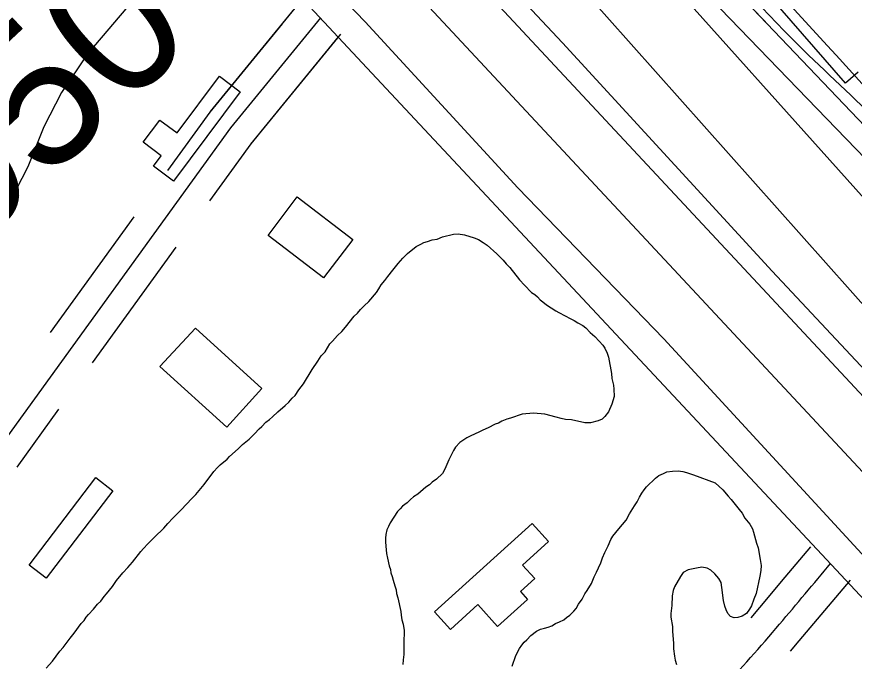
# Model space of a CAD drawing. Extents: x 3887375 to 3925618, y 296674 to 322633.
# Drawn here: x 3896986.8 to 3897472.2, y 307212.4 to 307585.7 of the extents above; entities that cross this region are included whole.
import ezdxf

# ---------------------------------------------------------------- set-up
doc = ezdxf.new("R2010")
doc.units = 0
for name, color, linetype in [('V-BLDG-OTLN', 7, 'Continuous'), ('V-LEVE-TOET', 7, 'Continuous'), ('V-RIVR-EDGE', 7, 'Continuous'), ('V-RIVR-RANG-IDEN', 7, 'Continuous'), ('V-ROAD-CNTR', 7, 'Continuous'), ('V-RRAP-FSHR', 7, 'Continuous'), ('V-RRAP-RVMT', 7, 'Continuous'), ('V-SITE-VEGE', 7, 'Continuous'), ('V-SURV-LINE', 7, 'Continuous'), ('V-TOPO-DPTH', 7, 'Continuous'), ('V-TOPO-MINR', 7, 'Continuous'), ('V-TOPO-WATR', 7, 'Continuous')]:
    doc.layers.add(name, color=color, linetype=linetype)

msp = doc.modelspace()

# ---------------------------------------------------------------- linework, layer by layer
at = {"layer": 'V-BLDG-OTLN'}
for points in [[(3897116.31, 307542.16), (3897077.61, 307490.57), (3897066.03, 307499.26), (3897070.5, 307505.21), (3897060.15, 307512.98), (3897069.82, 307525.88), (3897079.76, 307518.42), (3897104.4, 307551.26)], [(3897149.25, 307481.38), (3897181.57, 307456.72), (3897164.63, 307434.53), (3897132.58, 307458.99)], [(3897090.34, 307405.31), (3897128.94, 307370.37), (3897108.61, 307347.91), (3897069.79, 307383.05)], [(3897032.57, 307318.75), (3897042.5, 307311.19), (3897003.92, 307260.5), (3896993.99, 307268.06)], [(3897285.48, 307292.12), (3897294.93, 307281.68), (3897279.96, 307268.12), (3897287.07, 307260.27), (3897278.72, 307252.7), (3897282.78, 307248.22), (3897265.49, 307232.56), (3897254.03, 307245.21), (3897238.17, 307230.85), (3897229, 307240.98)]]:
    msp.add_lwpolyline(points, close=True, dxfattribs=at)
at = {"layer": 'V-LEVE-TOET'}
for points in [[(3897628.06, 307220.48), (3897521.51, 307335.13), (3897424.58, 307438.31), (3897303.19, 307570.56), (3897169.65, 307712.92), (3897111.57, 307774.39), (3897068.91, 307820.25), (3896991.6, 307903.28), (3896953.77, 307940.82), (3896894.73, 307997.31), (3896828.08, 308063.5), (3896761.22, 308129.88), (3896689.75, 308201.41), (3896624.29, 308266.41), (3896558.04, 308331.41), (3896467.95, 308421.71), (3896374.06, 308516.16), (3896282.17, 308609.23), (3896193.87, 308699.73), (3896084.36, 308810.99), (3895985.85, 308912.76), (3895925.79, 308973.83)], [(3895834.75, 308967.37), (3895918.73, 308876.16), (3896003.65, 308793.34), (3896100.25, 308693.23), (3896231.16, 308562.44), (3896328.76, 308462.14), (3896447.46, 308337.25), (3896533.25, 308244.46), (3896644.66, 308136.87), (3896757.27, 308029.29), (3896850.62, 307936.95), (3896967.08, 307820.62), (3897089.24, 307686.17), (3897188.66, 307582.7), (3897277.25, 307486.53), (3897361.93, 307399.16)], [(3898424.48, 306234.02), (3898251.66, 306432.44), (3898086.45, 306611.84), (3898044.55, 306661.29), (3897900.68, 306825.16), (3897702.28, 307037.07), (3897534.9, 307211.24), (3897361.93, 307399.16)]]:
    msp.add_lwpolyline(points, dxfattribs=at)
at = {"layer": 'V-RIVR-EDGE'}
msp.add_spline([(3894498.05, 310522.42), (3894530.03, 310496.11), (3894553.78, 310474.69), (3894579.94, 310451.31), (3894614.83, 310419.17), (3894633.24, 310400.67), (3894662.79, 310372.43), (3894685.08, 310353.44), (3894692.35, 310347.11), (3894709.79, 310328.13), (3894746.59, 310285.3), (3894785.84, 310252.18), (3894809.57, 310225.9), (3894830.41, 310205.45), (3894852.71, 310189.85), (3894866.75, 310171.85), (3894915.18, 310120.25), (3894950.06, 310083.74), (3894971.37, 310062.81), (3894999, 310039.43), (3895025.16, 310017.03), (3895052.79, 309992.68), (3895092.99, 309952.27), (3895110.91, 309932.8), (3895141.44, 309903.1), (3895188.91, 309855.88), (3895222.82, 309821.31), (3895255.75, 309784.32), (3895319.22, 309722.49), (3895350.7, 309688.42), (3895358.44, 309676.26), (3895364.73, 309669.44), (3895374.92, 309663.11), (3895388.97, 309650.44), (3895410.77, 309628.05), (3895448.54, 309583.28), (3895480.52, 309554.06), (3895503.76, 309527.78), (3895533.8, 309499.54), (3895577.4, 309454.75), (3895606.95, 309425.54), (3895653.45, 309378.81), (3895685.92, 309349.1), (3895719.83, 309314.54), (3895749.38, 309285.81), (3895790.55, 309242.49), (3895837.06, 309195.75), (3895863.69, 309164.12), (3895900.02, 309127.61), (3895944.1, 309081.37), (3895955.73, 309070.65), (3895974.63, 309054.58), (3896002.25, 309033.14), (3896032.78, 309003.93), (3896062.81, 308972.29), (3896082.67, 308950.39), (3896119.48, 308911.93), (3896139.34, 308892.46), (3896151.96, 308889.51), (3896163.12, 308883.66), (3896167.95, 308873.93), (3896170.35, 308862.27), (3896184.39, 308844.27), (3896211.03, 308816.04), (3896224.12, 308810.18), (3896236.73, 308802.37), (3896249.8, 308786.8), (3896255.61, 308776.59), (3896270.64, 308766.35), (3896280.32, 308753.22), (3896295.82, 308737.15), (3896375.27, 308661.2), (3896425.17, 308610.08), (3896464.41, 308570.65), (3896519.63, 308515.64), (3896548.69, 308483.03), (3896563.22, 308467.45), (3896597.61, 308430.94), (3896635.89, 308396.37), (3896666.41, 308365.7), (3896681.42, 308349.64), (3896712.43, 308320.42), (3896746.34, 308287.31), (3896777.36, 308260.04), (3896801.58, 308235.7), (3896820.47, 308215.26), (3896842.76, 308195.29), (3896851.46, 308181.19), (3896882.46, 308148.57), (3896918.81, 308116.43), (3896962.9, 308074.56), (3896997.76, 308033.19), (3897029.24, 307998.63), (3897042.32, 307985), (3897083.5, 307945.57), (3897107.23, 307918.31), (3897123.21, 307898.85), (3897130, 307898.83), (3897142.13, 307892.97), (3897145.99, 307882.28), (3897149.85, 307874.01), (3897162.93, 307860.38), (3897188.6, 307833.12), (3897229.29, 307788.83), (3897267.56, 307752.31), (3897300.5, 307715.81), (3897334.4, 307680.27), (3897361.53, 307651.07), (3897384.78, 307628.19), (3897411.42, 307598.98), (3897445.81, 307563.45), (3897494.26, 307516.71), (3897543.17, 307462.68), (3897584.83, 307418.38), (3897609.05, 307394.04), (3897646.83, 307355.58), (3897678.81, 307323.94), (3897715.15, 307290.34), (3897751.96, 307253.34), (3897766.97, 307236.31), (3897837.68, 307158.43), (3897886.6, 307104.4), (3897936, 307048.43), (3897965.54, 307015.34), (3898010.59, 306970.06), (3898027.54, 306949.14), (3898044.99, 306935.98), (3898063.87, 306914.08), (3898089.05, 306882.46), (3898117.14, 306854.7), (3898160.23, 306801.18), (3898195.59, 306763.7), (3898235.79, 306719.89), (3898261.46, 306693.6), (3898297.3, 306650.78), (3898332.65, 306612.33), (3898369.94, 306568.04), (3898397.54, 306534.95), (3898422.23, 306505.75), (3898462.9, 306455.14), (3898495.34, 306417.18), (3898521.97, 306382.15), (3898601.37, 306284.34), (3898652.22, 306228.37), (3898693.37, 306177.28), (3898729.68, 306130.57), (3898777.13, 306074.12), (3898825.55, 306014.26), (3898848.79, 305986.04), (3898903.98, 305917.43), (3898957.25, 305854.65), (3898984.35, 305818.16), (3899049.73, 305744.67), (3899107.84, 305679.45), (3899129.14, 305651.72), (3899142.69, 305630.31), (3899156.24, 305611.83), (3899175.12, 305587.98), (3899224.03, 305529.59), (3899255.99, 305493.57), (3899288.9, 305449.3), (3899312.61, 305415.24), (3899375.55, 305336.9), (3899410.9, 305296.02), (3899442.85, 305252.24), (3899470.43, 305211.86), (3899531.42, 305133.52), (3899579.35, 305071.24), (3899616.14, 305025.99), (3899647.13, 304986.09), (3899690.7, 304931.1), (3899729.41, 304876.62), (3899753.62, 304846.93), (3899770.56, 304821.64), (3899817.5, 304755.48), (3899845.56, 304713.16), (3899868.3, 304677.16), (3899889.6, 304650.4), (3899911.39, 304623.64), (3899955.44, 304569.14), (3899987.39, 304526.81), (3900012.56, 304494.21), (3900025.63, 304476.21), (3900037.24, 304456.75), (3900061.94, 304431.93), (3900070.67, 304424.13), (3900074.53, 304414.41), (3900074.99, 304404.21), (3900073.03, 304397.9), (3900071.55, 304388.68), (3900071.54, 304383.82), (3900075.9, 304378.96), (3900087.05, 304374.07), (3900096.26, 304367.74), (3900108.39, 304362.37), (3900117.11, 304353.6), (3900140.84, 304326.35), (3900165.54, 304299.09), (3900226.07, 304227.55), (3900277.87, 304164.29), (3900319.98, 304105.91), (3900352.41, 304062.61), (3900384.36, 304023.2), (3900411.47, 303988.16), (3900438.1, 303954.1), (3900462.8, 303926.85), (3900556.24, 303812.49), (3900597.89, 303762.85), (3900633.71, 303716.63), (3900652.59, 303691.33), (3900701.96, 303626.62), (3900774.57, 303530.77), (3900849.12, 303437.34), (3900903.35, 303371.16), (3900928.05, 303343.42), (3900948.87, 303317.63), (3901001.17, 303258.26), (3901038.95, 303216.88), (3901074.78, 303173.09), (3901092.2, 303147.31), (3901171.6, 303050.47), (3901205, 303008.62), (3901238.41, 302968.23), (3901274.74, 302927.83), (3901303.3, 302893.77), (3901343.98, 302847.53), (3901366.73, 302816.4), (3901404.5, 302770.17), (3901454.38, 302715.17), (3901507.18, 302659.19), (3901551.73, 302608.09), (3901584.66, 302570.61), (3901650.02, 302491.29), (3901680.99, 302443.62), (3901717.76, 302388.17), (3901785.52, 302298.16), (3901789.55, 302293.3)], degree=3, dxfattribs=at)
at = {"layer": 'V-ROAD-CNTR'}
for points in [[(3897850.15, 306850.22), (3897084.5, 307668.93)], [(3897152.49, 307596.22), (3897098.99, 307530.82)], [(3897151.22, 307594.67), (3897098.99, 307530.82)], [(3897162.83, 307585.17), (3897110.6, 307521.32), (3896974.65, 307333.62), (3896770.36, 307059), (3896673.83, 306930.21)], [(3897140.58, 307581.65), (3897098.71, 307530.48), (3897074.17, 307496.6)], [(3897174.44, 307575.67), (3897122.21, 307511.82)], [(3897173.17, 307574.11), (3897122.21, 307511.82)], [(3897159.47, 307557.37), (3897122.49, 307512.16), (3897098.47, 307479)], [(3897054.75, 307469.79), (3897006.2, 307402.75)], [(3897079.05, 307452.19), (3897030.49, 307385.15)], [(3897011.07, 307358.34), (3896986.79, 307324.82)], [(3897412.42, 307237.59), (3897417.5, 307243.55), (3897432.26, 307261.09), (3897447.04, 307278.65)], [(3897435.25, 307218.13), (3897440.4, 307224.17), (3897455.21, 307241.77), (3897469.99, 307259.34)]]:
    msp.add_lwpolyline(points, dxfattribs=at)
msp.add_spline([(3896823.87, 306627.19), (3896878.89, 306676.96), (3896954.18, 306744.12), (3897027.55, 306820.66), (3897102.07, 306909.67), (3897169.34, 306980.9), (3897265.46, 307080.78), (3897341.31, 307149.32), (3897394.64, 307195.83), (3897428.95, 307233.86), (3897458.52, 307269)], degree=3, dxfattribs=at)
at = {"layer": 'V-RRAP-FSHR'}
for points in [[(3891468.38, 312810.08), (3891592.07, 312735.45), (3892299.93, 312230.23), (3893039.21, 311719.28), (3893631.65, 311277.12), (3894117.75, 310846), (3894636.93, 310371.58), (3895241.96, 309786.83), (3895348.82, 309658.26), (3895604.32, 309398.25), (3896430.18, 308555.06), (3897023.94, 307973.73), (3897641.56, 307335.08), (3898033.61, 306930.91), (3898562.18, 306317.87), (3899280.35, 305434.23), (3899629.7, 304981.52), (3900046.19, 304414.8), (3900422.65, 303959.37), (3901188.76, 303011.8), (3901775.81, 302279.78)], [(3900183.19, 304271.3), (3899817.13, 304740.59), (3899520.95, 305137.04), (3899332.27, 305381.1), (3899099.29, 305675.47), (3898876.14, 305945.24), (3898644, 306227.35), (3898359.55, 306569.44), (3897911.75, 307067.92), (3897531.56, 307466.79), (3897152.78, 307863.36), (3896930.63, 308096.06), (3896288.11, 308742.08), (3895667.71, 309363.71), (3895267.02, 309773.18), (3894693.57, 310343.47)], [(3897422.96, 307580.49), (3897380.42, 307625.03)]]:
    msp.add_lwpolyline(points, dxfattribs=at)
at = {"layer": 'V-RRAP-RVMT'}
for p, q in [((3897467.16, 307547.28), (3897373.2, 307655.42)), ((3897474.5, 307553.64), (3897467.16, 307547.28))]:
    msp.add_line(p, q, dxfattribs=at)
at = {"layer": 'V-SITE-VEGE'}
for points in [[(3897054.51, 307595.72), (3897028.02, 307564.48), (3897012.63, 307541.87), (3897002.41, 307521.88), (3896993.2, 307498.72), (3896979.23, 307471.74), (3896960.47, 307447.11), (3896935.64, 307415.26)], [(3897168.27, 307396.25), (3897169.87, 307397.8), (3897172.79, 307401.17), (3897175.18, 307403.49), (3897177.31, 307405.82), (3897182.38, 307412.3), (3897184.23, 307414.1), (3897186.1, 307416.17), (3897188.22, 307418.24), (3897190.88, 307420.82), (3897195.4, 307426), (3897196.73, 307428.08), (3897198.08, 307430.41), (3897200.21, 307433.01), (3897201.81, 307435.34), (3897204.74, 307438.97), (3897206.34, 307440.78), (3897207.94, 307442.85), (3897210.6, 307445.96), (3897213.25, 307448.54), (3897218.29, 307452.66), (3897220.93, 307453.94), (3897222.77, 307454.96), (3897224.87, 307455.45), (3897227.51, 307456.47), (3897230.4, 307456.95), (3897233.56, 307458.22), (3897239.86, 307459.7), (3897242.75, 307459.92), (3897246.4, 307459.35), (3897251.89, 307457.7), (3897254.49, 307456.62), (3897257.08, 307455.01), (3897259.42, 307453.41), (3897265.11, 307448.35), (3897268.73, 307444.64), (3897270.53, 307442.52), (3897272.6, 307440.39), (3897278.26, 307433.24), (3897281.1, 307430.32), (3897285.24, 307426.08), (3897287.05, 307424.74), (3897288.6, 307423.41), (3897290.15, 307421.82), (3897291.71, 307420.49), (3897293.78, 307418.89), (3897299.23, 307415.41), (3897301.05, 307414.33), (3897304.69, 307412.45), (3897307.55, 307410.84), (3897309.89, 307409.76), (3897311.97, 307408.42), (3897314.83, 307406.81), (3897316.65, 307405.48), (3897319.23, 307402.82), (3897321.82, 307400.43), (3897324.4, 307397.78), (3897326.46, 307395.39), (3897327.75, 307393.8), (3897329.02, 307390.9), (3897329.77, 307388.53), (3897331.48, 307379.08), (3897331.7, 307376.2), (3897332.69, 307372.25), (3897332.92, 307369.9), (3897333.12, 307365.7), (3897331.75, 307361.27), (3897329.86, 307356.84), (3897327.73, 307354.25), (3897326.14, 307352.7), (3897323.77, 307351.69), (3897319.29, 307350.44), (3897316.15, 307350.48), (3897308.32, 307352.16), (3897304.92, 307352.47), (3897302.31, 307353.03), (3897299.44, 307353.85), (3897292.91, 307355.52), (3897286.37, 307356.13), (3897279.81, 307355.43), (3897272.97, 307353.17), (3897270.87, 307352.67), (3897267.97, 307351.41), (3897266.12, 307350.38), (3897264.02, 307349.63), (3897260.06, 307347.58), (3897256.9, 307346.32), (3897255.06, 307345.3), (3897249.52, 307342.75), (3897247.67, 307341.73), (3897243.71, 307339.16), (3897241.05, 307336.32), (3897239.98, 307334.5), (3897237.28, 307329.04), (3897234.85, 307323.57), (3897233.51, 307321.23), (3897230.06, 307317.88), (3897227.68, 307316.07), (3897226.08, 307314.53), (3897223.97, 307313.24), (3897219.2, 307309.12)], [(3897003.83, 307208.35), (3897007.55, 307212.49), (3897011.82, 307218.2), (3897013.68, 307220.27), (3897016.08, 307223.38), (3897017.69, 307225.71), (3897020.08, 307228.56), (3897024.09, 307234.27), (3897025.95, 307236.08), (3897027.02, 307237.9), (3897028.35, 307239.45), (3897031.28, 307242.55), (3897033.67, 307245.4), (3897035.53, 307247.21), (3897037.4, 307249.8), (3897038.73, 307251.36), (3897042.2, 307255.76), (3897044.6, 307259.13), (3897048.33, 307263.53), (3897051.25, 307266.64), (3897053.91, 307269.74), (3897058.71, 307275.96), (3897060.31, 307277.77), (3897062.7, 307280.36), (3897066.68, 307284.23), (3897071.99, 307289.4), (3897074.39, 307292.25), (3897077.31, 307295.35), (3897082.09, 307300), (3897088.21, 307306.73), (3897090.6, 307309.05), (3897095.39, 307314.75), (3897100.99, 307322.27), (3897103.12, 307324.59), (3897104.71, 307326.14), (3897108.69, 307329.49), (3897110.02, 307331.05), (3897115.06, 307335.43), (3897117.71, 307338.02), (3897121.42, 307341.11), (3897124.61, 307344.21), (3897127.26, 307347.05), (3897128.85, 307348.34), (3897131.25, 307350.92), (3897133.36, 307352.47), (3897134.95, 307354.01), (3897138.14, 307356.85), (3897142.38, 307360.46), (3897144.5, 307362.53), (3897146.37, 307364.86), (3897148.22, 307366.41), (3897150.36, 307369.52), (3897153.03, 307373.15), (3897158.12, 307381.46), (3897161.32, 307386.13), (3897163.2, 307389.25), (3897165.59, 307391.57), (3897168.27, 307396.25)], [(3897273.88, 307209.62), (3897276.06, 307215.62), (3897278.21, 307219.78), (3897279.55, 307221.6), (3897280.88, 307223.41), (3897282.47, 307224.7), (3897284.86, 307227.28), (3897288.04, 307229.86), (3897290.42, 307230.88), (3897292.78, 307231.63), (3897294.89, 307232.12), (3897296.99, 307232.88), (3897299.1, 307234.16), (3897301.48, 307235.18), (3897303.85, 307236.45), (3897305.44, 307237.74), (3897307.29, 307239.03), (3897309.68, 307241.35), (3897311.01, 307242.9), (3897312.36, 307245.5), (3897314.49, 307248.36), (3897316.1, 307251.48), (3897317.44, 307253.29), (3897319.85, 307257.45), (3897321.48, 307261.36), (3897322.82, 307263.96), (3897323.91, 307266.56), (3897325.26, 307269.42), (3897326.34, 307272.29), (3897327.7, 307275.41), (3897329.58, 307279.32), (3897331.2, 307282.96), (3897332.28, 307284.78), (3897335.74, 307289.18), (3897340, 307294.1), (3897341.88, 307297.75), (3897344.83, 307302.42), (3897346.43, 307304.75), (3897347.78, 307307.35), (3897349.12, 307309.69), (3897350.46, 307311.77), (3897351.79, 307313.33), (3897357.1, 307318.49), (3897358.95, 307320.03), (3897361.59, 307321.05), (3897363.69, 307322.07), (3897366.84, 307322.55), (3897370.25, 307322.76), (3897372.86, 307322.2), (3897374.95, 307321.65), (3897379.12, 307320.28), (3897391.63, 307315.66), (3897396.03, 307311.67), (3897399.12, 307307.96), (3897400.93, 307306.1), (3897405.56, 307300.28), (3897407.37, 307298.16), (3897408.9, 307295.25)], [(3897219.2, 307309.12), (3897216.82, 307307.58), (3897214.97, 307306.03), (3897213.11, 307304.23), (3897210.46, 307302.17), (3897209.13, 307300.61), (3897207.54, 307299.07), (3897203.26, 307292.57), (3897202.18, 307290.49), (3897201.37, 307288.41), (3897200.81, 307285.8), (3897200.52, 307283.71), (3897200.49, 307281.61), (3897200.71, 307278.99), (3897201.18, 307274.8), (3897201.67, 307272.17), (3897202.66, 307267.7), (3897203.41, 307265.59), (3897203.64, 307263.5), (3897204.4, 307261.39), (3897204.9, 307259.29), (3897205.9, 307256.13), (3897206.66, 307253.77), (3897206.89, 307251.67), (3897207.64, 307249.04), (3897209.36, 307241.16), (3897209.6, 307239.06)], [(3897408.9, 307295.25), (3897411.73, 307291.81), (3897413.27, 307289.17), (3897413.77, 307287.07), (3897415.02, 307282.86), (3897415.51, 307280.76), (3897416.52, 307278.12), (3897417.74, 307271.3), (3897418.21, 307267.89), (3897418.18, 307265), (3897417.6, 307261.61), (3897415.37, 307251.69), (3897414.02, 307248.3), (3897412.66, 307244.39), (3897411.58, 307242.57), (3897409.71, 307239.98), (3897407.33, 307238.44), (3897404.7, 307237.69), (3897402.61, 307237.46), (3897400.52, 307238.27), (3897398.98, 307240.12), (3897397.96, 307242.23), (3897397.2, 307244.34), (3897396.46, 307247.49), (3897395.52, 307255.1), (3897395.03, 307257.99), (3897393.75, 307260.36), (3897391.43, 307263.01), (3897389.1, 307265.14), (3897387.02, 307266.22), (3897383.89, 307266.79), (3897380.74, 307266.3), (3897376.01, 307265.32), (3897373.11, 307263.79), (3897371.51, 307261.46), (3897368.02, 307255.48), (3897367.2, 307253.39), (3897366.64, 307250.26), (3897366.56, 307244.76), (3897365.98, 307240.05), (3897365.95, 307237.96), (3897366.92, 307232.45), (3897366.88, 307229.83), (3897367.57, 307222.75), (3897367.53, 307219.6), (3897367.99, 307215.41), (3897368.48, 307213.04), (3897369.23, 307210.41)], [(3897209.6, 307239.06), (3897210.08, 307236.43), (3897210.83, 307233.8), (3897211.31, 307230.13), (3897211.21, 307222.79), (3897211.16, 307219.39), (3897211.12, 307216.25), (3897210.81, 307213.11), (3897210.51, 307210.49)]]:
    msp.add_lwpolyline(points, dxfattribs=at)
at = {"layer": 'V-SURV-LINE'}
for points in [[(3897031.45, 307843.79), (3898172.82, 306620.58)], [(3898150.87, 306600.12), (3897009.5, 307823.33)]]:
    msp.add_lwpolyline(points, dxfattribs=at)
at = {"layer": 'V-TOPO-DPTH'}
msp.add_lwpolyline([(3897116.59, 307883.36), (3897710.89, 307220.91)], dxfattribs=at)
at = {"layer": 'V-TOPO-MINR'}
for points in [[(3896103.64, 308957.42), (3896160.83, 308901.66), (3896218.07, 308845.95), (3896275.37, 308790.3), (3896332.73, 308734.7), (3896443.96, 308627), (3896472.82, 308598.86), (3896501.53, 308570.58), (3896530.05, 308542.09), (3896558.43, 308513.47), (3896671, 308399.1), (3896755.32, 308312.96), (3896839.32, 308226.51), (3896922.84, 308139.6), (3897006.05, 308052.38), (3897074.83, 307979.88), (3897170.99, 307877.89), (3897266.73, 307775.5), (3897361.83, 307672.52), (3897456.5, 307569.15), (3897461.72, 307563.41), (3897553.33, 307462.48)], [(3896792.57, 308187.58), (3897864.78, 306984.03)]]:
    msp.add_lwpolyline(points, dxfattribs=at)
at = {"layer": 'V-TOPO-WATR'}
msp.add_lwpolyline([(3897116.59, 307883.36), (3897710.89, 307220.91)], dxfattribs=at)

# ---------------------------------------------------------------- texts
at = {"layer": 'V-RIVR-RANG-IDEN'}
msp.add_text('U-050', height=83, rotation=43.0742, dxfattribs=at).set_placement((3896871.81, 307366.7))

doc.saveas('drawing.dxf')
